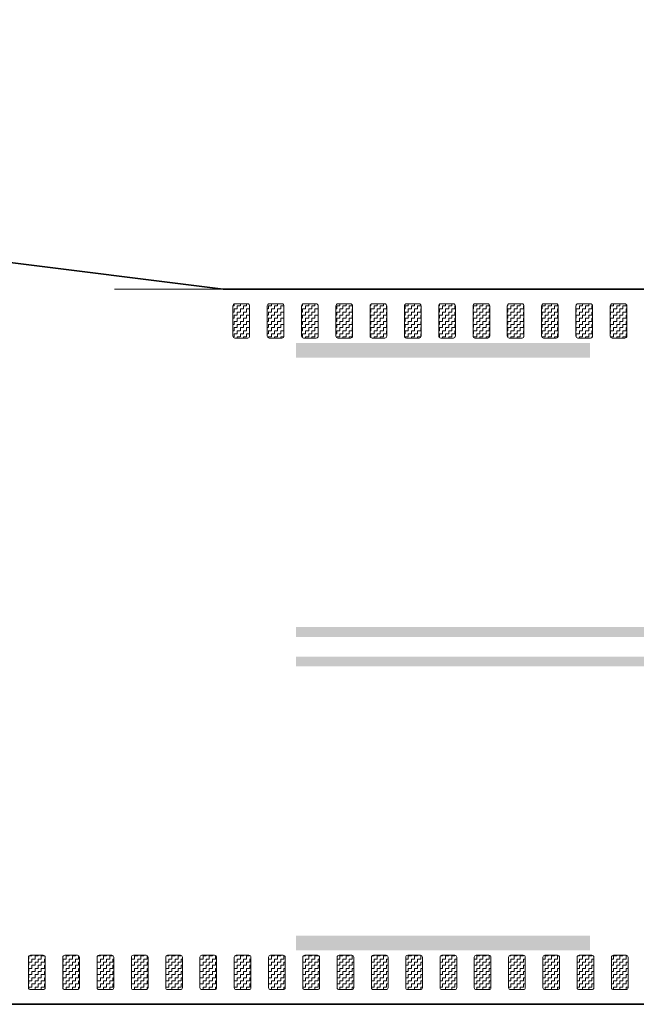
# Model space of a CAD drawing. Header units: metres. Extents: x -699 to 2316, y -1199 to 781.
# Tile 471 of 593: x 966.15 to 972.45, y -254.81 to -244.76. Entities that reach past the tile are written whole.
import ezdxf

# ---------------------------------------------------------------- set-up
doc = ezdxf.new("R2010")
doc.units = ezdxf.units.M
for name, pattern in [('HIDDENX2', [19.05, 12.7, -6.35]), ('VW-3-3_STREEP', [6, 3, -3]), ('VW-9-3_STREEP', [12, 9, -3])]:
    doc.linetypes.add(name, pattern=pattern)
for name, color, linetype, lineweight in [('N-WA-VW-MARKERING_DYNAMISCH-G', 7, 'Continuous', 35), ('N-WE-VH-KANTVERHARDING-G', 210, 'Continuous', 35), ('N-WE-VW-MARKERING_LANGS_STREEP_33-G', 7, 'VW-3-3_STREEP', 13), ('N-WE-VW-MARKERING_LANGS_STREEP_93-G', 7, 'VW-9-3_STREEP', 13)]:
    doc.layers.add(name, color=color, linetype=linetype, lineweight=lineweight)
pattern_1 = [(180, (0, 0), (-0.03175, -0.03175), [0.03175, -0.03175]), (270, (-0.03175, 0), (0.03175, -0.03175), [0.03175, -0.03175])]

msp = doc.modelspace()

# ---------------------------------------------------------------- hatches: boundary and pattern name
at = {"layer": 'N-WA-VW-MARKERING_DYNAMISCH-G', "lineweight": 9}
h = msp.add_hatch(dxfattribs=at)
h.set_pattern_fill('ZIGZAG', color=8, scale=0.01, angle=180, style=0)
h.set_pattern_definition(pattern_1)
edge = h.paths.add_edge_path()
edge.add_line((968.3518, -247.6615), (968.4818, -247.6615))
edge.add_arc((968.4818, -247.6815), 0.02, 0, 90, ccw=False)
edge.add_line((968.5018, -247.6815), (968.5018, -247.9915))
edge.add_arc((968.4818, -247.9915), 0.02, 270, 360, ccw=False)
edge.add_line((968.4818, -248.0115), (968.3518, -248.0115))
edge.add_arc((968.3518, -247.9915), 0.02, 180, 270, ccw=False)
edge.add_line((968.3318, -247.9915), (968.3318, -247.6815))
edge.add_arc((968.3518, -247.6815), 0.02, 90, 180, ccw=False)
h = msp.add_hatch(dxfattribs=at)
h.set_pattern_fill('ZIGZAG', color=8, scale=0.01, angle=180, style=0)
h.set_pattern_definition(pattern_1)
edge = h.paths.add_edge_path()
edge.add_line((968.7018, -247.6615), (968.8318, -247.6615))
edge.add_arc((968.8318, -247.6815), 0.02, 0, 90, ccw=False)
edge.add_line((968.8518, -247.6815), (968.8518, -247.9915))
edge.add_arc((968.8318, -247.9915), 0.02, 270, 360, ccw=False)
edge.add_line((968.8318, -248.0115), (968.7018, -248.0115))
edge.add_arc((968.7018, -247.9915), 0.02, 180, 270, ccw=False)
edge.add_line((968.6818, -247.9915), (968.6818, -247.6815))
edge.add_arc((968.7018, -247.6815), 0.02, 90, 180, ccw=False)
h = msp.add_hatch(dxfattribs=at)
h.set_pattern_fill('ZIGZAG', color=8, scale=0.01, angle=180, style=0)
h.set_pattern_definition(pattern_1)
edge = h.paths.add_edge_path()
edge.add_line((969.0518, -247.6615), (969.1818, -247.6615))
edge.add_arc((969.1818, -247.6815), 0.02, 0, 90, ccw=False)
edge.add_line((969.2018, -247.6815), (969.2018, -247.9915))
edge.add_arc((969.1818, -247.9915), 0.02, 270, 360, ccw=False)
edge.add_line((969.1818, -248.0115), (969.0518, -248.0115))
edge.add_arc((969.0518, -247.9915), 0.02, 180, 270, ccw=False)
edge.add_line((969.0318, -247.9915), (969.0318, -247.6815))
edge.add_arc((969.0518, -247.6815), 0.02, 90, 180, ccw=False)
h = msp.add_hatch(dxfattribs=at)
h.set_pattern_fill('ZIGZAG', color=8, scale=0.01, angle=180, style=0)
h.set_pattern_definition(pattern_1)
edge = h.paths.add_edge_path()
edge.add_line((969.4018, -247.6615), (969.5318, -247.6615))
edge.add_arc((969.5318, -247.6815), 0.02, 0, 90, ccw=False)
edge.add_line((969.5518, -247.6815), (969.5518, -247.9915))
edge.add_arc((969.5318, -247.9915), 0.02, 270, 360, ccw=False)
edge.add_line((969.5318, -248.0115), (969.4018, -248.0115))
edge.add_arc((969.4018, -247.9915), 0.02, 180, 270, ccw=False)
edge.add_line((969.3818, -247.9915), (969.3818, -247.6815))
edge.add_arc((969.4018, -247.6815), 0.02, 90, 180, ccw=False)
h = msp.add_hatch(dxfattribs=at)
h.set_pattern_fill('ZIGZAG', color=8, scale=0.01, angle=180, style=0)
h.set_pattern_definition(pattern_1)
edge = h.paths.add_edge_path()
edge.add_line((969.7518, -247.6615), (969.8818, -247.6615))
edge.add_arc((969.8818, -247.6815), 0.02, 0, 90, ccw=False)
edge.add_line((969.9018, -247.6815), (969.9018, -247.9915))
edge.add_arc((969.8818, -247.9915), 0.02, 270, 360, ccw=False)
edge.add_line((969.8818, -248.0115), (969.7518, -248.0115))
edge.add_arc((969.7518, -247.9915), 0.02, 180, 270, ccw=False)
edge.add_line((969.7318, -247.9915), (969.7318, -247.6815))
edge.add_arc((969.7518, -247.6815), 0.02, 90, 180, ccw=False)
h = msp.add_hatch(dxfattribs=at)
h.set_pattern_fill('ZIGZAG', color=8, scale=0.01, angle=180, style=0)
h.set_pattern_definition(pattern_1)
edge = h.paths.add_edge_path()
edge.add_line((970.1018, -247.6615), (970.2318, -247.6615))
edge.add_arc((970.2318, -247.6815), 0.02, 0, 90, ccw=False)
edge.add_line((970.2518, -247.6815), (970.2518, -247.9915))
edge.add_arc((970.2318, -247.9915), 0.02, 270, 360, ccw=False)
edge.add_line((970.2318, -248.0115), (970.1018, -248.0115))
edge.add_arc((970.1018, -247.9915), 0.02, 180, 270, ccw=False)
edge.add_line((970.0818, -247.9915), (970.0818, -247.6815))
edge.add_arc((970.1018, -247.6815), 0.02, 90, 180, ccw=False)
h = msp.add_hatch(dxfattribs=at)
h.set_pattern_fill('ZIGZAG', color=8, scale=0.01, angle=180, style=0)
h.set_pattern_definition(pattern_1)
edge = h.paths.add_edge_path()
edge.add_line((970.4518, -247.6615), (970.5818, -247.6615))
edge.add_arc((970.5818, -247.6815), 0.02, 0, 90, ccw=False)
edge.add_line((970.6018, -247.6815), (970.6018, -247.9915))
edge.add_arc((970.5818, -247.9915), 0.02, 270, 360, ccw=False)
edge.add_line((970.5818, -248.0115), (970.4518, -248.0115))
edge.add_arc((970.4518, -247.9915), 0.02, 180, 270, ccw=False)
edge.add_line((970.4318, -247.9915), (970.4318, -247.6815))
edge.add_arc((970.4518, -247.6815), 0.02, 90, 180, ccw=False)
h = msp.add_hatch(dxfattribs=at)
h.set_pattern_fill('ZIGZAG', color=8, scale=0.01, angle=180, style=0)
h.set_pattern_definition(pattern_1)
edge = h.paths.add_edge_path()
edge.add_line((970.8018, -247.6615), (970.9318, -247.6615))
edge.add_arc((970.9318, -247.6815), 0.02, 0, 90, ccw=False)
edge.add_line((970.9518, -247.6815), (970.9518, -247.9915))
edge.add_arc((970.9318, -247.9915), 0.02, 270, 360, ccw=False)
edge.add_line((970.9318, -248.0115), (970.8018, -248.0115))
edge.add_arc((970.8018, -247.9915), 0.02, 180, 270, ccw=False)
edge.add_line((970.7818, -247.9915), (970.7818, -247.6815))
edge.add_arc((970.8018, -247.6815), 0.02, 90, 180, ccw=False)
h = msp.add_hatch(dxfattribs=at)
h.set_pattern_fill('ZIGZAG', color=8, scale=0.01, angle=180, style=0)
h.set_pattern_definition(pattern_1)
edge = h.paths.add_edge_path()
edge.add_line((971.1518, -247.6615), (971.2818, -247.6615))
edge.add_arc((971.2818, -247.6815), 0.02, 0, 90, ccw=False)
edge.add_line((971.3018, -247.6815), (971.3018, -247.9915))
edge.add_arc((971.2818, -247.9915), 0.02, 270, 360, ccw=False)
edge.add_line((971.2818, -248.0115), (971.1518, -248.0115))
edge.add_arc((971.1518, -247.9915), 0.02, 180, 270, ccw=False)
edge.add_line((971.1318, -247.9915), (971.1318, -247.6815))
edge.add_arc((971.1518, -247.6815), 0.02, 90, 180, ccw=False)
h = msp.add_hatch(dxfattribs=at)
h.set_pattern_fill('ZIGZAG', color=8, scale=0.01, angle=180, style=0)
h.set_pattern_definition(pattern_1)
edge = h.paths.add_edge_path()
edge.add_line((971.5018, -247.6615), (971.6318, -247.6615))
edge.add_arc((971.6318, -247.6815), 0.02, 0, 90, ccw=False)
edge.add_line((971.6518, -247.6815), (971.6518, -247.9915))
edge.add_arc((971.6318, -247.9915), 0.02, 270, 360, ccw=False)
edge.add_line((971.6318, -248.0115), (971.5018, -248.0115))
edge.add_arc((971.5018, -247.9915), 0.02, 180, 270, ccw=False)
edge.add_line((971.4818, -247.9915), (971.4818, -247.6815))
edge.add_arc((971.5018, -247.6815), 0.02, 90, 180, ccw=False)
h = msp.add_hatch(dxfattribs=at)
h.set_pattern_fill('ZIGZAG', color=8, scale=0.01, angle=180, style=0)
h.set_pattern_definition(pattern_1)
edge = h.paths.add_edge_path()
edge.add_line((971.8518, -247.6615), (971.9818, -247.6615))
edge.add_arc((971.9818, -247.6815), 0.02, 0, 90, ccw=False)
edge.add_line((972.0018, -247.6815), (972.0018, -247.9915))
edge.add_arc((971.9818, -247.9915), 0.02, 270, 360, ccw=False)
edge.add_line((971.9818, -248.0115), (971.8518, -248.0115))
edge.add_arc((971.8518, -247.9915), 0.02, 180, 270, ccw=False)
edge.add_line((971.8318, -247.9915), (971.8318, -247.6815))
edge.add_arc((971.8518, -247.6815), 0.02, 90, 180, ccw=False)
h = msp.add_hatch(dxfattribs=at)
h.set_pattern_fill('ZIGZAG', color=8, scale=0.01, angle=180, style=0)
h.set_pattern_definition(pattern_1)
edge = h.paths.add_edge_path()
edge.add_line((972.2018, -247.6615), (972.3318, -247.6615))
edge.add_arc((972.3318, -247.6815), 0.02, 0, 90, ccw=False)
edge.add_line((972.3518, -247.6815), (972.3518, -247.9915))
edge.add_arc((972.3318, -247.9915), 0.02, 270, 360, ccw=False)
edge.add_line((972.3318, -248.0115), (972.2018, -248.0115))
edge.add_arc((972.2018, -247.9915), 0.02, 180, 270, ccw=False)
edge.add_line((972.1818, -247.9915), (972.1818, -247.6815))
edge.add_arc((972.2018, -247.6815), 0.02, 90, 180, ccw=False)
h = msp.add_hatch(dxfattribs=at)
h.set_pattern_fill('ZIGZAG', color=8, scale=0.01, angle=180, style=0)
h.set_pattern_definition(pattern_1)
edge = h.paths.add_edge_path()
edge.add_line((966.2648, -254.3115), (966.3948, -254.3115))
edge.add_arc((966.3948, -254.3315), 0.02, 0, 90, ccw=False)
edge.add_line((966.4148, -254.3315), (966.4148, -254.6415))
edge.add_arc((966.3948, -254.6415), 0.02, 270, 360, ccw=False)
edge.add_line((966.3948, -254.6615), (966.2648, -254.6615))
edge.add_arc((966.2648, -254.6415), 0.02, 180, 270, ccw=False)
edge.add_line((966.2448, -254.6415), (966.2448, -254.3315))
edge.add_arc((966.2648, -254.3315), 0.02, 90, 180, ccw=False)
h = msp.add_hatch(dxfattribs=at)
h.set_pattern_fill('ZIGZAG', color=8, scale=0.01, angle=180, style=0)
h.set_pattern_definition(pattern_1)
edge = h.paths.add_edge_path()
edge.add_line((966.6148, -254.3115), (966.7448, -254.3115))
edge.add_arc((966.7448, -254.3315), 0.02, 0, 90, ccw=False)
edge.add_line((966.7648, -254.3315), (966.7648, -254.6415))
edge.add_arc((966.7448, -254.6415), 0.02, 270, 360, ccw=False)
edge.add_line((966.7448, -254.6615), (966.6148, -254.6615))
edge.add_arc((966.6148, -254.6415), 0.02, 180, 270, ccw=False)
edge.add_line((966.5948, -254.6415), (966.5948, -254.3315))
edge.add_arc((966.6148, -254.3315), 0.02, 90, 180, ccw=False)
h = msp.add_hatch(dxfattribs=at)
h.set_pattern_fill('ZIGZAG', color=8, scale=0.01, angle=180, style=0)
h.set_pattern_definition(pattern_1)
edge = h.paths.add_edge_path()
edge.add_line((966.9648, -254.3115), (967.0948, -254.3115))
edge.add_arc((967.0948, -254.3315), 0.02, 0, 90, ccw=False)
edge.add_line((967.1148, -254.3315), (967.1148, -254.6415))
edge.add_arc((967.0948, -254.6415), 0.02, 270, 360, ccw=False)
edge.add_line((967.0948, -254.6615), (966.9648, -254.6615))
edge.add_arc((966.9648, -254.6415), 0.02, 180, 270, ccw=False)
edge.add_line((966.9448, -254.6415), (966.9448, -254.3315))
edge.add_arc((966.9648, -254.3315), 0.02, 90, 180, ccw=False)
h = msp.add_hatch(dxfattribs=at)
h.set_pattern_fill('ZIGZAG', color=8, scale=0.01, angle=180, style=0)
h.set_pattern_definition(pattern_1)
edge = h.paths.add_edge_path()
edge.add_line((967.3148, -254.3115), (967.4448, -254.3115))
edge.add_arc((967.4448, -254.3315), 0.02, 0, 90, ccw=False)
edge.add_line((967.4648, -254.3315), (967.4648, -254.6415))
edge.add_arc((967.4448, -254.6415), 0.02, 270, 360, ccw=False)
edge.add_line((967.4448, -254.6615), (967.3148, -254.6615))
edge.add_arc((967.3148, -254.6415), 0.02, 180, 270, ccw=False)
edge.add_line((967.2948, -254.6415), (967.2948, -254.3315))
edge.add_arc((967.3148, -254.3315), 0.02, 90, 180, ccw=False)
h = msp.add_hatch(dxfattribs=at)
h.set_pattern_fill('ZIGZAG', color=8, scale=0.01, angle=180, style=0)
h.set_pattern_definition(pattern_1)
edge = h.paths.add_edge_path()
edge.add_line((967.6648, -254.3115), (967.7948, -254.3115))
edge.add_arc((967.7948, -254.3315), 0.02, 0, 90, ccw=False)
edge.add_line((967.8148, -254.3315), (967.8148, -254.6415))
edge.add_arc((967.7948, -254.6415), 0.02, 270, 360, ccw=False)
edge.add_line((967.7948, -254.6615), (967.6648, -254.6615))
edge.add_arc((967.6648, -254.6415), 0.02, 180, 270, ccw=False)
edge.add_line((967.6448, -254.6415), (967.6448, -254.3315))
edge.add_arc((967.6648, -254.3315), 0.02, 90, 180, ccw=False)
h = msp.add_hatch(dxfattribs=at)
h.set_pattern_fill('ZIGZAG', color=8, scale=0.01, angle=180, style=0)
h.set_pattern_definition(pattern_1)
edge = h.paths.add_edge_path()
edge.add_line((968.0148, -254.3115), (968.1448, -254.3115))
edge.add_arc((968.1448, -254.3315), 0.02, 0, 90, ccw=False)
edge.add_line((968.1648, -254.3315), (968.1648, -254.6415))
edge.add_arc((968.1448, -254.6415), 0.02, 270, 360, ccw=False)
edge.add_line((968.1448, -254.6615), (968.0148, -254.6615))
edge.add_arc((968.0148, -254.6415), 0.02, 180, 270, ccw=False)
edge.add_line((967.9948, -254.6415), (967.9948, -254.3315))
edge.add_arc((968.0148, -254.3315), 0.02, 90, 180, ccw=False)
h = msp.add_hatch(dxfattribs=at)
h.set_pattern_fill('ZIGZAG', color=8, scale=0.01, angle=180, style=0)
h.set_pattern_definition(pattern_1)
edge = h.paths.add_edge_path()
edge.add_line((968.3648, -254.3115), (968.4948, -254.3115))
edge.add_arc((968.4948, -254.3315), 0.02, 0, 90, ccw=False)
edge.add_line((968.5148, -254.3315), (968.5148, -254.6415))
edge.add_arc((968.4948, -254.6415), 0.02, 270, 360, ccw=False)
edge.add_line((968.4948, -254.6615), (968.3648, -254.6615))
edge.add_arc((968.3648, -254.6415), 0.02, 180, 270, ccw=False)
edge.add_line((968.3448, -254.6415), (968.3448, -254.3315))
edge.add_arc((968.3648, -254.3315), 0.02, 90, 180, ccw=False)
h = msp.add_hatch(dxfattribs=at)
h.set_pattern_fill('ZIGZAG', color=8, scale=0.01, angle=180, style=0)
h.set_pattern_definition(pattern_1)
edge = h.paths.add_edge_path()
edge.add_line((968.7148, -254.3115), (968.8448, -254.3115))
edge.add_arc((968.8448, -254.3315), 0.02, 0, 90, ccw=False)
edge.add_line((968.8648, -254.3315), (968.8648, -254.6415))
edge.add_arc((968.8448, -254.6415), 0.02, 270, 360, ccw=False)
edge.add_line((968.8448, -254.6615), (968.7148, -254.6615))
edge.add_arc((968.7148, -254.6415), 0.02, 180, 270, ccw=False)
edge.add_line((968.6948, -254.6415), (968.6948, -254.3315))
edge.add_arc((968.7148, -254.3315), 0.02, 90, 180, ccw=False)
h = msp.add_hatch(dxfattribs=at)
h.set_pattern_fill('ZIGZAG', color=8, scale=0.01, angle=180, style=0)
h.set_pattern_definition(pattern_1)
edge = h.paths.add_edge_path()
edge.add_line((969.0648, -254.3115), (969.1948, -254.3115))
edge.add_arc((969.1948, -254.3315), 0.02, 0, 90, ccw=False)
edge.add_line((969.2148, -254.3315), (969.2148, -254.6415))
edge.add_arc((969.1948, -254.6415), 0.02, 270, 360, ccw=False)
edge.add_line((969.1948, -254.6615), (969.0648, -254.6615))
edge.add_arc((969.0648, -254.6415), 0.02, 180, 270, ccw=False)
edge.add_line((969.0448, -254.6415), (969.0448, -254.3315))
edge.add_arc((969.0648, -254.3315), 0.02, 90, 180, ccw=False)
h = msp.add_hatch(dxfattribs=at)
h.set_pattern_fill('ZIGZAG', color=8, scale=0.01, angle=180, style=0)
h.set_pattern_definition(pattern_1)
edge = h.paths.add_edge_path()
edge.add_line((969.4148, -254.3115), (969.5448, -254.3115))
edge.add_arc((969.5448, -254.3315), 0.02, 0, 90, ccw=False)
edge.add_line((969.5648, -254.3315), (969.5648, -254.6415))
edge.add_arc((969.5448, -254.6415), 0.02, 270, 360, ccw=False)
edge.add_line((969.5448, -254.6615), (969.4148, -254.6615))
edge.add_arc((969.4148, -254.6415), 0.02, 180, 270, ccw=False)
edge.add_line((969.3948, -254.6415), (969.3948, -254.3315))
edge.add_arc((969.4148, -254.3315), 0.02, 90, 180, ccw=False)
h = msp.add_hatch(dxfattribs=at)
h.set_pattern_fill('ZIGZAG', color=8, scale=0.01, angle=180, style=0)
h.set_pattern_definition(pattern_1)
edge = h.paths.add_edge_path()
edge.add_line((969.7648, -254.3115), (969.8948, -254.3115))
edge.add_arc((969.8948, -254.3315), 0.02, 0, 90, ccw=False)
edge.add_line((969.9148, -254.3315), (969.9148, -254.6415))
edge.add_arc((969.8948, -254.6415), 0.02, 270, 360, ccw=False)
edge.add_line((969.8948, -254.6615), (969.7648, -254.6615))
edge.add_arc((969.7648, -254.6415), 0.02, 180, 270, ccw=False)
edge.add_line((969.7448, -254.6415), (969.7448, -254.3315))
edge.add_arc((969.7648, -254.3315), 0.02, 90, 180, ccw=False)
h = msp.add_hatch(dxfattribs=at)
h.set_pattern_fill('ZIGZAG', color=8, scale=0.01, angle=180, style=0)
h.set_pattern_definition(pattern_1)
edge = h.paths.add_edge_path()
edge.add_line((970.1148, -254.3115), (970.2448, -254.3115))
edge.add_arc((970.2448, -254.3315), 0.02, 0, 90, ccw=False)
edge.add_line((970.2648, -254.3315), (970.2648, -254.6415))
edge.add_arc((970.2448, -254.6415), 0.02, 270, 360, ccw=False)
edge.add_line((970.2448, -254.6615), (970.1148, -254.6615))
edge.add_arc((970.1148, -254.6415), 0.02, 180, 270, ccw=False)
edge.add_line((970.0948, -254.6415), (970.0948, -254.3315))
edge.add_arc((970.1148, -254.3315), 0.02, 90, 180, ccw=False)
h = msp.add_hatch(dxfattribs=at)
h.set_pattern_fill('ZIGZAG', color=8, scale=0.01, angle=180, style=0)
h.set_pattern_definition(pattern_1)
edge = h.paths.add_edge_path()
edge.add_line((970.4648, -254.3115), (970.5948, -254.3115))
edge.add_arc((970.5948, -254.3315), 0.02, 0, 90, ccw=False)
edge.add_line((970.6148, -254.3315), (970.6148, -254.6415))
edge.add_arc((970.5948, -254.6415), 0.02, 270, 360, ccw=False)
edge.add_line((970.5948, -254.6615), (970.4648, -254.6615))
edge.add_arc((970.4648, -254.6415), 0.02, 180, 270, ccw=False)
edge.add_line((970.4448, -254.6415), (970.4448, -254.3315))
edge.add_arc((970.4648, -254.3315), 0.02, 90, 180, ccw=False)
h = msp.add_hatch(dxfattribs=at)
h.set_pattern_fill('ZIGZAG', color=8, scale=0.01, angle=180, style=0)
h.set_pattern_definition(pattern_1)
edge = h.paths.add_edge_path()
edge.add_line((970.8148, -254.3115), (970.9448, -254.3115))
edge.add_arc((970.9448, -254.3315), 0.02, 0, 90, ccw=False)
edge.add_line((970.9648, -254.3315), (970.9648, -254.6415))
edge.add_arc((970.9448, -254.6415), 0.02, 270, 360, ccw=False)
edge.add_line((970.9448, -254.6615), (970.8148, -254.6615))
edge.add_arc((970.8148, -254.6415), 0.02, 180, 270, ccw=False)
edge.add_line((970.7948, -254.6415), (970.7948, -254.3315))
edge.add_arc((970.8148, -254.3315), 0.02, 90, 180, ccw=False)
h = msp.add_hatch(dxfattribs=at)
h.set_pattern_fill('ZIGZAG', color=8, scale=0.01, angle=180, style=0)
h.set_pattern_definition(pattern_1)
edge = h.paths.add_edge_path()
edge.add_line((971.1648, -254.3115), (971.2948, -254.3115))
edge.add_arc((971.2948, -254.3315), 0.02, 0, 90, ccw=False)
edge.add_line((971.3148, -254.3315), (971.3148, -254.6415))
edge.add_arc((971.2948, -254.6415), 0.02, 270, 360, ccw=False)
edge.add_line((971.2948, -254.6615), (971.1648, -254.6615))
edge.add_arc((971.1648, -254.6415), 0.02, 180, 270, ccw=False)
edge.add_line((971.1448, -254.6415), (971.1448, -254.3315))
edge.add_arc((971.1648, -254.3315), 0.02, 90, 180, ccw=False)
h = msp.add_hatch(dxfattribs=at)
h.set_pattern_fill('ZIGZAG', color=8, scale=0.01, angle=180, style=0)
h.set_pattern_definition(pattern_1)
edge = h.paths.add_edge_path()
edge.add_line((971.5148, -254.3115), (971.6448, -254.3115))
edge.add_arc((971.6448, -254.3315), 0.02, 0, 90, ccw=False)
edge.add_line((971.6648, -254.3315), (971.6648, -254.6415))
edge.add_arc((971.6448, -254.6415), 0.02, 270, 360, ccw=False)
edge.add_line((971.6448, -254.6615), (971.5148, -254.6615))
edge.add_arc((971.5148, -254.6415), 0.02, 180, 270, ccw=False)
edge.add_line((971.4948, -254.6415), (971.4948, -254.3315))
edge.add_arc((971.5148, -254.3315), 0.02, 90, 180, ccw=False)
h = msp.add_hatch(dxfattribs=at)
h.set_pattern_fill('ZIGZAG', color=8, scale=0.01, angle=180, style=0)
h.set_pattern_definition(pattern_1)
edge = h.paths.add_edge_path()
edge.add_line((971.8648, -254.3115), (971.9948, -254.3115))
edge.add_arc((971.9948, -254.3315), 0.02, 0, 90, ccw=False)
edge.add_line((972.0148, -254.3315), (972.0148, -254.6415))
edge.add_arc((971.9948, -254.6415), 0.02, 270, 360, ccw=False)
edge.add_line((971.9948, -254.6615), (971.8648, -254.6615))
edge.add_arc((971.8648, -254.6415), 0.02, 180, 270, ccw=False)
edge.add_line((971.8448, -254.6415), (971.8448, -254.3315))
edge.add_arc((971.8648, -254.3315), 0.02, 90, 180, ccw=False)
h = msp.add_hatch(dxfattribs=at)
h.set_pattern_fill('ZIGZAG', color=8, scale=0.01, angle=180, style=0)
h.set_pattern_definition(pattern_1)
edge = h.paths.add_edge_path()
edge.add_line((972.2148, -254.3115), (972.3448, -254.3115))
edge.add_arc((972.3448, -254.3315), 0.02, 0, 90, ccw=False)
edge.add_line((972.3648, -254.3315), (972.3648, -254.6415))
edge.add_arc((972.3448, -254.6415), 0.02, 270, 360, ccw=False)
edge.add_line((972.3448, -254.6615), (972.2148, -254.6615))
edge.add_arc((972.2148, -254.6415), 0.02, 180, 270, ccw=False)
edge.add_line((972.1948, -254.6415), (972.1948, -254.3315))
edge.add_arc((972.2148, -254.3315), 0.02, 90, 180, ccw=False)

# ---------------------------------------------------------------- linework, layer by layer
at = {"layer": 'N-WA-VW-MARKERING_DYNAMISCH-G', "color": 8, "lineweight": 9}
for points in [[(968.3518, -247.6615), (968.4818, -247.6615, -0.4142136), (968.5018, -247.6815), (968.5018, -247.9915, -0.4142136), (968.4818, -248.0115), (968.3518, -248.0115, -0.4142136), (968.3318, -247.9915), (968.3318, -247.6815, -0.4142136)], [(968.7018, -247.6615), (968.8318, -247.6615, -0.4142136), (968.8518, -247.6815), (968.8518, -247.9915, -0.4142136), (968.8318, -248.0115), (968.7018, -248.0115, -0.4142136), (968.6818, -247.9915), (968.6818, -247.6815, -0.4142136)], [(969.0518, -247.6615), (969.1818, -247.6615, -0.4142136), (969.2018, -247.6815), (969.2018, -247.9915, -0.4142136), (969.1818, -248.0115), (969.0518, -248.0115, -0.4142136), (969.0318, -247.9915), (969.0318, -247.6815, -0.4142136)], [(969.4018, -247.6615), (969.5318, -247.6615, -0.4142136), (969.5518, -247.6815), (969.5518, -247.9915, -0.4142136), (969.5318, -248.0115), (969.4018, -248.0115, -0.4142136), (969.3818, -247.9915), (969.3818, -247.6815, -0.4142136)], [(969.7518, -247.6615), (969.8818, -247.6615, -0.4142136), (969.9018, -247.6815), (969.9018, -247.9915, -0.4142136), (969.8818, -248.0115), (969.7518, -248.0115, -0.4142136), (969.7318, -247.9915), (969.7318, -247.6815, -0.4142136)], [(970.1018, -247.6615), (970.2318, -247.6615, -0.4142136), (970.2518, -247.6815), (970.2518, -247.9915, -0.4142136), (970.2318, -248.0115), (970.1018, -248.0115, -0.4142136), (970.0818, -247.9915), (970.0818, -247.6815, -0.4142136)], [(970.4518, -247.6615), (970.5818, -247.6615, -0.4142136), (970.6018, -247.6815), (970.6018, -247.9915, -0.4142136), (970.5818, -248.0115), (970.4518, -248.0115, -0.4142136), (970.4318, -247.9915), (970.4318, -247.6815, -0.4142136)], [(970.8018, -247.6615), (970.9318, -247.6615, -0.4142136), (970.9518, -247.6815), (970.9518, -247.9915, -0.4142136), (970.9318, -248.0115), (970.8018, -248.0115, -0.4142136), (970.7818, -247.9915), (970.7818, -247.6815, -0.4142136)], [(971.1518, -247.6615), (971.2818, -247.6615, -0.4142136), (971.3018, -247.6815), (971.3018, -247.9915, -0.4142136), (971.2818, -248.0115), (971.1518, -248.0115, -0.4142136), (971.1318, -247.9915), (971.1318, -247.6815, -0.4142136)], [(971.5018, -247.6615), (971.6318, -247.6615, -0.4142136), (971.6518, -247.6815), (971.6518, -247.9915, -0.4142136), (971.6318, -248.0115), (971.5018, -248.0115, -0.4142136), (971.4818, -247.9915), (971.4818, -247.6815, -0.4142136)], [(971.8518, -247.6615), (971.9818, -247.6615, -0.4142136), (972.0018, -247.6815), (972.0018, -247.9915, -0.4142136), (971.9818, -248.0115), (971.8518, -248.0115, -0.4142136), (971.8318, -247.9915), (971.8318, -247.6815, -0.4142136)], [(972.2018, -247.6615), (972.3318, -247.6615, -0.4142136), (972.3518, -247.6815), (972.3518, -247.9915, -0.4142136), (972.3318, -248.0115), (972.2018, -248.0115, -0.4142136), (972.1818, -247.9915), (972.1818, -247.6815, -0.4142136)], [(966.2648, -254.3115), (966.3948, -254.3115, -0.4142136), (966.4148, -254.3315), (966.4148, -254.6415, -0.4142136), (966.3948, -254.6615), (966.2648, -254.6615, -0.4142136), (966.2448, -254.6415), (966.2448, -254.3315, -0.4142136)], [(966.6148, -254.3115), (966.7448, -254.3115, -0.4142136), (966.7648, -254.3315), (966.7648, -254.6415, -0.4142136), (966.7448, -254.6615), (966.6148, -254.6615, -0.4142136), (966.5948, -254.6415), (966.5948, -254.3315, -0.4142136)], [(966.9648, -254.3115), (967.0948, -254.3115, -0.4142136), (967.1148, -254.3315), (967.1148, -254.6415, -0.4142136), (967.0948, -254.6615), (966.9648, -254.6615, -0.4142136), (966.9448, -254.6415), (966.9448, -254.3315, -0.4142136)], [(967.3148, -254.3115), (967.4448, -254.3115, -0.4142136), (967.4648, -254.3315), (967.4648, -254.6415, -0.4142136), (967.4448, -254.6615), (967.3148, -254.6615, -0.4142136), (967.2948, -254.6415), (967.2948, -254.3315, -0.4142136)], [(967.6648, -254.3115), (967.7948, -254.3115, -0.4142136), (967.8148, -254.3315), (967.8148, -254.6415, -0.4142136), (967.7948, -254.6615), (967.6648, -254.6615, -0.4142136), (967.6448, -254.6415), (967.6448, -254.3315, -0.4142136)], [(968.0148, -254.3115), (968.1448, -254.3115, -0.4142136), (968.1648, -254.3315), (968.1648, -254.6415, -0.4142136), (968.1448, -254.6615), (968.0148, -254.6615, -0.4142136), (967.9948, -254.6415), (967.9948, -254.3315, -0.4142136)], [(968.3648, -254.3115), (968.4948, -254.3115, -0.4142136), (968.5148, -254.3315), (968.5148, -254.6415, -0.4142136), (968.4948, -254.6615), (968.3648, -254.6615, -0.4142136), (968.3448, -254.6415), (968.3448, -254.3315, -0.4142136)], [(968.7148, -254.3115), (968.8448, -254.3115, -0.4142136), (968.8648, -254.3315), (968.8648, -254.6415, -0.4142136), (968.8448, -254.6615), (968.7148, -254.6615, -0.4142136), (968.6948, -254.6415), (968.6948, -254.3315, -0.4142136)], [(969.0648, -254.3115), (969.1948, -254.3115, -0.4142136), (969.2148, -254.3315), (969.2148, -254.6415, -0.4142136), (969.1948, -254.6615), (969.0648, -254.6615, -0.4142136), (969.0448, -254.6415), (969.0448, -254.3315, -0.4142136)], [(969.4148, -254.3115), (969.5448, -254.3115, -0.4142136), (969.5648, -254.3315), (969.5648, -254.6415, -0.4142136), (969.5448, -254.6615), (969.4148, -254.6615, -0.4142136), (969.3948, -254.6415), (969.3948, -254.3315, -0.4142136)], [(969.7648, -254.3115), (969.8948, -254.3115, -0.4142136), (969.9148, -254.3315), (969.9148, -254.6415, -0.4142136), (969.8948, -254.6615), (969.7648, -254.6615, -0.4142136), (969.7448, -254.6415), (969.7448, -254.3315, -0.4142136)], [(970.1148, -254.3115), (970.2448, -254.3115, -0.4142136), (970.2648, -254.3315), (970.2648, -254.6415, -0.4142136), (970.2448, -254.6615), (970.1148, -254.6615, -0.4142136), (970.0948, -254.6415), (970.0948, -254.3315, -0.4142136)], [(970.4648, -254.3115), (970.5948, -254.3115, -0.4142136), (970.6148, -254.3315), (970.6148, -254.6415, -0.4142136), (970.5948, -254.6615), (970.4648, -254.6615, -0.4142136), (970.4448, -254.6415), (970.4448, -254.3315, -0.4142136)], [(970.8148, -254.3115), (970.9448, -254.3115, -0.4142136), (970.9648, -254.3315), (970.9648, -254.6415, -0.4142136), (970.9448, -254.6615), (970.8148, -254.6615, -0.4142136), (970.7948, -254.6415), (970.7948, -254.3315, -0.4142136)], [(971.1648, -254.3115), (971.2948, -254.3115, -0.4142136), (971.3148, -254.3315), (971.3148, -254.6415, -0.4142136), (971.2948, -254.6615), (971.1648, -254.6615, -0.4142136), (971.1448, -254.6415), (971.1448, -254.3315, -0.4142136)], [(971.5148, -254.3115), (971.6448, -254.3115, -0.4142136), (971.6648, -254.3315), (971.6648, -254.6415, -0.4142136), (971.6448, -254.6615), (971.5148, -254.6615, -0.4142136), (971.4948, -254.6415), (971.4948, -254.3315, -0.4142136)], [(971.8648, -254.3115), (971.9948, -254.3115, -0.4142136), (972.0148, -254.3315), (972.0148, -254.6415, -0.4142136), (971.9948, -254.6615), (971.8648, -254.6615, -0.4142136), (971.8448, -254.6415), (971.8448, -254.3315, -0.4142136)], [(972.2148, -254.3115), (972.3448, -254.3115, -0.4142136), (972.3648, -254.3315), (972.3648, -254.6415, -0.4142136), (972.3448, -254.6615), (972.2148, -254.6615, -0.4142136), (972.1948, -254.6415), (972.1948, -254.3315, -0.4142136)]]:
    msp.add_lwpolyline(points, format="xyb", close=True, dxfattribs=at)
at = {"layer": 'N-WE-VH-KANTVERHARDING-G'}
for p, q in [((946.2318, -244.7615), (968.2318, -247.5115)), ((968.2318, -247.5115), (978.3951, -247.5115)), ((968.2318, -247.5115), (978.3951, -247.5115)), ((883.2321, -254.8115), (978.3951, -254.8115))]:
    msp.add_line(p, q, dxfattribs=at)
at = {"layer": 'N-WE-VH-KANTVERHARDING-G', "color": 8, "linetype": 'HIDDENX2', "lineweight": 5, "ltscale": 0.2}
msp.add_line((894.7318, -247.5115), (968.2318, -247.5115), dxfattribs=at)
at = {"layer": 'N-WE-VW-MARKERING_LANGS_STREEP_33-G', "color": 253, "linetype": 'Continuous'}
for points in [[(968.9747, -248.0615), (971.9747, -248.0615), (968.9747, -248.2115), (971.9747, -248.2115)], [(968.9747, -254.2615), (971.9747, -254.2615), (968.9747, -254.1115), (971.9747, -254.1115)]]:
    msp.add_solid(points, dxfattribs=at)
at = {"layer": 'N-WE-VW-MARKERING_LANGS_STREEP_93-G', "color": 253, "linetype": 'Continuous'}
for points in [[(968.9747, -250.9615), (977.9747, -250.9615), (968.9747, -251.0615), (977.9747, -251.0615)], [(968.9747, -251.3615), (977.9747, -251.3615), (968.9747, -251.2615), (977.9747, -251.2615)]]:
    msp.add_solid(points, dxfattribs=at)

doc.saveas('drawing.dxf')
